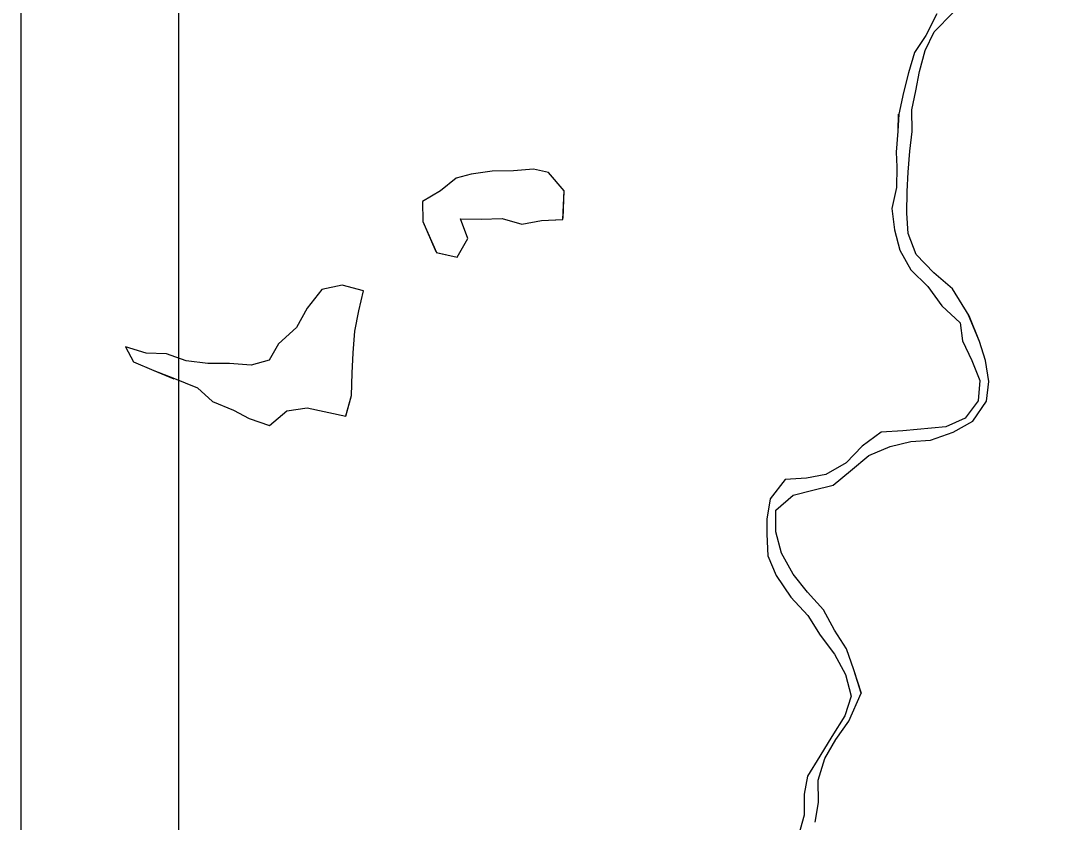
# Model space of a CAD drawing. Extents: x 0 to 34, y 0 to 22.
# Drawn here: x 14.113 to 14.775, y 6.981 to 7.49 of the extents above; entities that cross this region are included whole.
import ezdxf

# ---------------------------------------------------------------- set-up
doc = ezdxf.new("R2010")
doc.units = 0
for name, color, linetype in [('GM_X_Minor_Lake', 7, 'Continuous'), ('GM_X_Minor_River', 7, 'Continuous'), ('SH_Data', 7, 'Continuous')]:
    doc.layers.add(name, color=color, linetype=linetype)

msp = doc.modelspace()

# ---------------------------------------------------------------- linework, layer by layer
at = {"layer": 'GM_X_Minor_Lake'}
for points in [[(14.45709, 7.36366), (14.45787, 7.38172), (14.44788, 7.39344), (14.43836, 7.39565), (14.42582, 7.39442), (14.41212, 7.39431), (14.39882, 7.39231), (14.38934, 7.38995), (14.37951, 7.38188), (14.36815, 7.37495), (14.36826, 7.36238), (14.37689, 7.34263)], [(14.45713, 7.3645), (14.45787, 7.38172), (14.44788, 7.39344), (14.43836, 7.39565), (14.42582, 7.39442), (14.41212, 7.39431), (14.39882, 7.39231), (14.38934, 7.38995), (14.37951, 7.38188), (14.36815, 7.37495), (14.36826, 7.36238), (14.3766, 7.3433)], [(14.37678, 7.34266), (14.39012, 7.33971), (14.39687, 7.35156), (14.39221, 7.36409), (14.40514, 7.36381), (14.41845, 7.36429), (14.43103, 7.36058), (14.44357, 7.36296), (14.4567, 7.36364)], [(14.37689, 7.34263), (14.39012, 7.33971), (14.39687, 7.35156), (14.39221, 7.36409), (14.40514, 7.36381), (14.41845, 7.36429), (14.43103, 7.36058), (14.44357, 7.36296), (14.45709, 7.36366)], [(14.3194, 7.23897), (14.32312, 7.25204), (14.32339, 7.26612), (14.32405, 7.27907), (14.32508, 7.29278), (14.32764, 7.30574), (14.33057, 7.31832), (14.31723, 7.32203), (14.30432, 7.31926), (14.29491, 7.30739), (14.28816, 7.29516), (14.27683, 7.2848), (14.27083, 7.27447), (14.25945, 7.27134), (14.24574, 7.27238), (14.23205, 7.27227), (14.21834, 7.27407), (14.20575, 7.27854), (14.19282, 7.27882), (14.17986, 7.28291), (14.18488, 7.27344), (14.19785, 7.26782), (14.20989, 7.26323)], [(14.31942, 7.23907), (14.32312, 7.25204), (14.32339, 7.26612), (14.32405, 7.27907), (14.32508, 7.29278), (14.32764, 7.30574), (14.33057, 7.31832), (14.31723, 7.32203), (14.30432, 7.31926), (14.29491, 7.30739), (14.28816, 7.29516), (14.27683, 7.2848), (14.27083, 7.27447), (14.25945, 7.27134), (14.24574, 7.27238), (14.23205, 7.27227), (14.21834, 7.27407), (14.20575, 7.27854), (14.19282, 7.27882), (14.17986, 7.28291), (14.18488, 7.27344), (14.19785, 7.26782), (14.21045, 7.26259)], [(14.20989, 7.26323), (14.22533, 7.257), (14.23491, 7.24832), (14.24827, 7.24271), (14.2582, 7.23745), (14.27117, 7.23299), (14.28212, 7.24221), (14.29504, 7.24421), (14.3194, 7.23897)], [(14.20989, 7.26323), (14.22533, 7.257), (14.23491, 7.24832), (14.24827, 7.24271), (14.2582, 7.23745), (14.27117, 7.23299), (14.28212, 7.24221), (14.29504, 7.24421), (14.31943, 7.23896)]]:
    msp.add_lwpolyline(points, dxfattribs=at)
at = {"layer": 'GM_X_Minor_River'}
for points in [[(14.71465, 7.30248), (14.70402, 7.31966), (14.69215, 7.32983), (14.68102, 7.34152), (14.67596, 7.35479), (14.67509, 7.36771), (14.67535, 7.38139), (14.676, 7.39356), (14.67702, 7.40688), (14.67843, 7.41943), (14.67832, 7.43311), (14.68087, 7.4453), (14.68304, 7.45748), (14.68673, 7.47081), (14.69232, 7.48264), (14.70438, 7.49489), (14.71801, 7.50146), (14.73205, 7.50423), (14.74498, 7.50395), (14.75868, 7.50215), (14.77478, 7.49734)], [(14.69413, 7.49405), (14.68702, 7.48032), (14.67989, 7.46962), (14.67621, 7.45667), (14.6729, 7.4441), (14.66997, 7.43039)], [(14.66962, 7.43052), (14.66931, 7.41974), (14.66828, 7.40643), (14.66875, 7.39693), (14.66848, 7.384), (14.66556, 7.37068), (14.6672, 7.357), (14.67073, 7.34411), (14.67768, 7.33162), (14.68842, 7.32106), (14.69727, 7.30896), (14.70877, 7.29803), (14.71039, 7.28663), (14.71621, 7.27413), (14.72126, 7.26163), (14.72023, 7.2487), (14.71197, 7.23761), (14.69985, 7.2322), (14.6725, 7.2297), (14.65882, 7.22884), (14.64673, 7.22), (14.63656, 7.20928), (14.6237, 7.20196), (14.61156, 7.19959), (14.59788, 7.19872), (14.58848, 7.18649), (14.58632, 7.17354), (14.5864, 7.16404), (14.5869, 7.15036), (14.59233, 7.13786), (14.60157, 7.12424), (14.61232, 7.11254), (14.62003, 7.10006), (14.62927, 7.08796), (14.63622, 7.07509), (14.63976, 7.06144), (14.63569, 7.04886), (14.62744, 7.03587), (14.61995, 7.02327), (14.61208, 7.01067), (14.6099, 6.99924), (14.61001, 6.98594), (14.60633, 6.97299)], [(14.66997, 7.43039), (14.66931, 7.41974), (14.66828, 7.40643), (14.66875, 7.39693), (14.66848, 7.384), (14.66556, 7.37068), (14.6672, 7.357), (14.67073, 7.34411), (14.67768, 7.33162), (14.68842, 7.32106), (14.69727, 7.30896), (14.70877, 7.29803), (14.71039, 7.28663), (14.71621, 7.27413), (14.72126, 7.26163), (14.72023, 7.2487), (14.71197, 7.23761), (14.69985, 7.2322), (14.6725, 7.2297), (14.65882, 7.22884), (14.64673, 7.22), (14.63656, 7.20928), (14.6237, 7.20196), (14.61156, 7.19959), (14.59788, 7.19872), (14.58848, 7.18649), (14.58632, 7.17354), (14.5864, 7.16404), (14.5869, 7.15036), (14.59233, 7.13786), (14.60157, 7.12424), (14.61232, 7.11254), (14.62003, 7.10006), (14.62927, 7.08796), (14.63622, 7.07509), (14.63976, 7.06144), (14.63569, 7.04886), (14.62744, 7.03587), (14.61995, 7.02327), (14.61208, 7.01067), (14.6099, 6.99924), (14.61001, 6.98594), (14.60633, 6.97299)], [(14.64625, 7.063), (14.64151, 7.07817), (14.63684, 7.09144), (14.62913, 7.10317), (14.62218, 7.11604), (14.61219, 7.12737), (14.60297, 7.1387), (14.59563, 7.15195), (14.59209, 7.1656), (14.59197, 7.17929), (14.60291, 7.18888), (14.61543, 7.19201), (14.62832, 7.19515), (14.63927, 7.20436), (14.65097, 7.21395), (14.6646, 7.21976), (14.6775, 7.2229), (14.69004, 7.22376), (14.70444, 7.22881), (14.71692, 7.23575), (14.72556, 7.24836), (14.72697, 7.26091), (14.72495, 7.2742), (14.72104, 7.28634), (14.71407, 7.30306)], [(14.64619, 7.0632), (14.64151, 7.07817), (14.63684, 7.09144), (14.62913, 7.10317), (14.62218, 7.11604), (14.61219, 7.12737), (14.60297, 7.1387), (14.59563, 7.15195), (14.59209, 7.1656), (14.59197, 7.17929), (14.60291, 7.18888), (14.61543, 7.19201), (14.62832, 7.19515), (14.63927, 7.20436), (14.65097, 7.21395), (14.6646, 7.21976), (14.6775, 7.2229), (14.69004, 7.22376), (14.70444, 7.22881), (14.71692, 7.23575), (14.72556, 7.24836), (14.72697, 7.26091), (14.72495, 7.2742), (14.72104, 7.28634), (14.71465, 7.30248)], [(14.61689, 6.98143), (14.61907, 6.99399), (14.61894, 7.00806), (14.623, 7.02177), (14.63012, 7.03399), (14.63838, 7.04546), (14.64619, 7.0632)], [(14.61689, 6.98143), (14.61907, 6.99399), (14.61894, 7.00806), (14.623, 7.02177), (14.63012, 7.03399), (14.63838, 7.04546), (14.64618, 7.06318)]]:
    msp.add_lwpolyline(points, dxfattribs=at)
at = {"layer": 'SH_Data'}
for p, q in [((14.21347, 10.56471), (14.21347, 3.56471)), ((14.11347, 10.46471), (14.11347, 3.66471))]:
    msp.add_line(p, q, dxfattribs=at)

doc.saveas('drawing.dxf')
